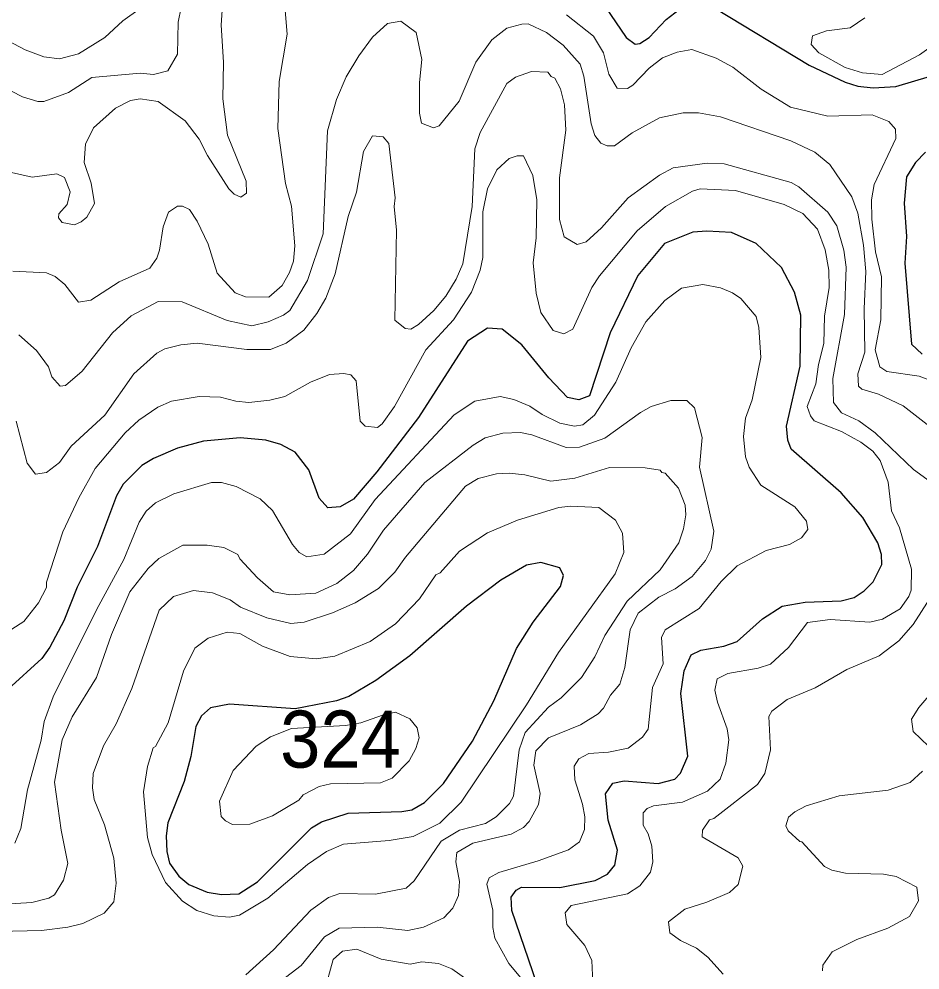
# Model space of a CAD drawing. Extents: x 673.3 to 698.5, y 6984.3 to 7012.3.
# Drawn here: x 694.629 to 695.893, y 6993.274 to 6994.608 of the extents above; entities that cross this region are included whole.
import ezdxf

# ---------------------------------------------------------------- set-up
doc = ezdxf.new("R2010")
doc.units = 0
doc.header["$LTSCALE"] = 0.032
doc.layers.add('1', color=7, linetype='Continuous', lineweight=25)
doc.layers.add('2', color=7, linetype='Continuous', lineweight=13)
doc.layers.add('21', color=7, linetype='Continuous')

msp = doc.modelspace()

# ---------------------------------------------------------------- linework, layer by layer
at = {"layer": '1'}
for points in [[(695.452, 6994.6247), (695.4809, 6994.5821), (695.4935, 6994.573), (695.5002, 6994.5741), (695.5133, 6994.5825), (695.537, 6994.6077), (695.5552, 6994.6217)], [(695.6062, 6994.6231), (695.7378, 6994.5434), (695.7884, 6994.5197), (695.8062, 6994.5142), (695.8275, 6994.5118), (695.8594, 6994.5134), (695.93, 6994.5347)], [(695.9012, 6994.4214), (695.8869, 6994.4069), (695.8743, 6994.3868), (695.8711, 6994.3501), (695.8743, 6994.3031), (695.8719, 6994.2658), (695.8817, 6994.1521), (695.8963, 6994.1378)], [(695.7323, 6993.7902), (695.7828, 6993.7919), (695.801, 6993.7968), (695.8151, 6993.8061), (695.8277, 6993.8185), (695.84, 6993.843), (695.8393, 6993.857), (695.8343, 6993.8735), (695.8134, 6993.9089), (695.7829, 6993.9435), (695.7127, 6994.0048), (695.7078, 6994.0172), (695.7062, 6994.0369), (695.7254, 6994.1212), (695.7261, 6994.1925), (695.7172, 6994.2248), (695.6992, 6994.2598), (695.6637, 6994.2933), (695.6287, 6994.3089), (695.594, 6994.3106), (695.5746, 6994.309), (695.5348, 6994.2935), (695.4972, 6994.2484), (695.4584, 6994.168), (695.4294, 6994.0797), (695.4145, 6994.0738), (695.3985, 6994.0772), (695.3723, 6994.1048), (695.3345, 6994.1509), (695.307, 6994.1731), (695.2866, 6994.1746), (695.2582, 6994.1561), (695.1894, 6994.0492), (695.1311, 6993.9729), (695.0983, 6993.9345), (695.0795, 6993.9239), (695.0624, 6993.9223), (695.0503, 6993.9361), (695.0355, 6993.9759), (695.0164, 6994.0005), (694.9965, 6994.0112), (694.9754, 6994.0175), (694.9391, 6994.0207), (694.8876, 6994.0159), (694.8515, 6994.0061), (694.8176, 6993.9916), (694.8013, 6993.9818), (694.775, 6993.9555), (694.7655, 6993.9392), (694.739, 6993.8681), (694.7105, 6993.8111), (694.6917, 6993.7639), (694.6723, 6993.7271), (694.6607, 6993.711), (694.6137, 6993.6681)], [(695.3562, 6993.2535), (695.3205, 6993.3573), (695.3196, 6993.3759), (695.3266, 6993.3858), (695.334, 6993.3903), (695.388, 6993.3898), (695.4375, 6993.3993), (695.4549, 6993.4084), (695.4653, 6993.4211), (695.4687, 6993.442), (695.4559, 6993.4842), (695.4519, 6993.521), (695.4621, 6993.5363), (695.4782, 6993.5394), (695.5261, 6993.5354), (695.5492, 6993.5419), (695.5575, 6993.5501), (695.5674, 6993.5741), (695.5577, 6993.6621), (695.5624, 6993.6938), (695.5724, 6993.7161), (695.586, 6993.7226), (695.6179, 6993.7282), (695.6368, 6993.735), (695.6724, 6993.7666), (695.7001, 6993.7845), (695.7323, 6993.7902)]]:
    msp.add_lwpolyline(points, dxfattribs=at)
msp.add_lwpolyline([(695.389, 6993.8118), (695.3929, 6993.8274), (695.3879, 6993.8383), (695.3613, 6993.8456), (695.3411, 6993.842), (695.3053, 6993.8208), (695.2568, 6993.7842), (695.1775, 6993.7147), (695.1297, 6993.6802), (695.0916, 6993.6579), (695.0743, 6993.6515), (695.0163, 6993.6405), (694.9245, 6993.6469), (694.8978, 6993.6418), (694.885, 6993.6307), (694.8769, 6993.6154), (694.8702, 6993.5736), (694.8608, 6993.5385), (694.8376, 6993.4805), (694.8353, 6993.462), (694.8363, 6993.4404), (694.8402, 6993.4239), (694.8533, 6993.4057), (694.8671, 6993.3941), (694.8931, 6993.3833), (694.9131, 6993.3799), (694.9373, 6993.3808), (694.9636, 6993.3976), (695.0394, 6993.4732), (695.0536, 6993.4816), (695.0907, 6993.494), (695.1661, 6993.4963), (695.18, 6993.4988), (695.1978, 6993.5089), (695.2246, 6993.5356), (695.2654, 6993.5951), (695.2952, 6993.6515), (695.3271, 6993.7251), (695.3503, 6993.762)], close=True, dxfattribs=at)
at = {"layer": '2'}
for points in [[(694.5733, 6994.5988), (694.6377, 6994.5649), (694.6636, 6994.5551), (694.6858, 6994.5526), (694.7124, 6994.5595), (694.7494, 6994.5822), (694.7744, 6994.6056), (694.7989, 6994.6229), (694.8287, 6994.6619), (694.8359, 6994.6838), (694.8384, 6994.7075), (694.8326, 6994.7417), (694.8211, 6994.7648), (694.8141, 6994.7867), (694.8141, 6994.7935), (694.8181, 6994.8024), (694.8276, 6994.8075), (694.8792, 6994.8123), (694.9025, 6994.8234), (694.9563, 6994.8829), (694.9745, 6994.8978), (694.9917, 6994.9077), (695.0099, 6994.9235)], [(694.9997, 6994.654), (695.0053, 6994.5872), (694.994, 6994.5205), (694.9923, 6994.4548), (695.0027, 6994.3776), (695.0111, 6994.3456), (695.0159, 6994.2901), (695.0142, 6994.2685), (695.0086, 6994.2527), (694.9981, 6994.2342), (694.9795, 6994.218), (694.9466, 6994.2184), (694.9323, 6994.2239), (694.907, 6994.2518), (694.8942, 6994.2925), (694.879, 6994.3248), (694.8681, 6994.3411), (694.8585, 6994.3456), (694.8515, 6994.3455), (694.8386, 6994.3371), (694.8312, 6994.3166), (694.8262, 6994.2838), (694.8221, 6994.2725), (694.8125, 6994.2588), (694.7694, 6994.2394), (694.7296, 6994.2139), (694.7125, 6994.211), (694.6932, 6994.2359), (694.6796, 6994.2471), (694.6676, 6994.252), (694.6202, 6994.2545)], [(694.735, 6994.3493), (694.7302, 6994.3779), (694.7204, 6994.4069), (694.722, 6994.4325), (694.7336, 6994.4558), (694.7641, 6994.483), (694.7855, 6994.4938), (694.7987, 6994.4964), (694.8241, 6994.4924), (694.862, 6994.4653), (694.8818, 6994.4399), (694.8934, 6994.4167), (694.9233, 6994.37), (694.9309, 6994.3624), (694.9402, 6994.3581), (694.9483, 6994.3637), (694.9476, 6994.3809), (694.9216, 6994.4451), (694.9151, 6994.4961), (694.9159, 6994.5477), (694.9126, 6994.5997), (694.9149, 6994.6345)], [(694.8565, 6994.6245), (694.8523, 6994.6036), (694.8513, 6994.5588), (694.8375, 6994.5355), (694.8176, 6994.5306), (694.7987, 6994.5322), (694.731, 6994.5264), (694.6981, 6994.5051), (694.6638, 6994.4923), (694.6553, 6994.4923), (694.6338, 6994.4993), (694.5871, 6994.5227)], [(695.8291, 6994.376), (695.8595, 6994.4408), (695.8588, 6994.4537), (695.8497, 6994.4646), (695.8265, 6994.4736), (695.7639, 6994.4718), (695.7118, 6994.4848), (695.6707, 6994.5099), (695.6305, 6994.5409), (695.6075, 6994.5532), (695.5731, 6994.5655), (695.5524, 6994.5616), (695.5321, 6994.554), (695.5132, 6994.5391), (695.4904, 6994.5153), (695.4831, 6994.5109), (695.4682, 6994.511), (695.4566, 6994.5307), (695.4492, 6994.5606), (695.4353, 6994.5842), (695.3974, 6994.6142)], [(694.6285, 6994.1649), (694.6535, 6994.1433), (694.6704, 6994.1201), (694.6748, 6994.1062), (694.6867, 6994.0933), (694.6942, 6994.0942), (694.7177, 6994.1141), (694.76, 6994.1679), (694.7863, 6994.1917), (694.8243, 6994.2117), (694.858, 6994.2112), (694.9209, 6994.1854), (694.9554, 6994.1779), (694.9784, 6994.1833), (695, 6994.1927), (695.0088, 6994.1993), (695.0338, 6994.2412), (695.0559, 6994.3069), (695.0616, 6994.4515), (695.0746, 6994.4953), (695.0879, 6994.5272), (695.1056, 6994.5568), (695.1251, 6994.5827), (695.146, 6994.6019), (695.1649, 6994.6053), (695.1864, 6994.5892), (695.1943, 6994.5515), (695.1911, 6994.5193), (695.191, 6994.4762), (695.1938, 6994.462), (695.2108, 6994.4557), (695.2187, 6994.4582), (695.2465, 6994.4928), (695.2702, 6994.5479), (695.2926, 6994.5791), (695.3135, 6994.5953)], [(695.3135, 6994.5953), (695.3346, 6994.6012), (695.3433, 6994.6013), (695.3692, 6994.5893), (695.3928, 6994.5714), (695.4165, 6994.5451), (695.4215, 6994.5281), (695.4321, 6994.4613), (695.4369, 6994.4447), (695.4453, 6994.434), (695.4542, 6994.4304), (695.4647, 6994.4305), (695.4892, 6994.4487), (695.528, 6994.4696), (695.561, 6994.4767), (695.5826, 6994.4768), (695.6135, 6994.4711), (695.7121, 6994.4374), (695.7457, 6994.4213), (695.7671, 6994.4039), (695.7977, 6994.3587), (695.806, 6994.3357), (695.814, 6994.2909), (695.8174, 6994.254), (695.8149, 6994.2018), (695.8158, 6994.1409), (695.8061, 6994.1106), (695.807, 6994.0931), (695.8119, 6994.089), (695.8353, 6994.0817), (695.8698, 6994.0654), (695.9121, 6994.0326)], [(695.8161, 6994.6101), (695.7952, 6994.5959), (695.762, 6994.5915), (695.7425, 6994.5847), (695.7408, 6994.5724), (695.7514, 6994.5608), (695.7886, 6994.5401), (695.8129, 6994.5326), (695.8401, 6994.5306), (695.8929, 6994.5581), (695.958, 6994.6048), (695.98, 6994.6095)], [(695.9082, 6993.959), (695.8843, 6993.976), (695.8307, 6994.0277), (695.8074, 6994.0445), (695.7831, 6994.0559), (695.7718, 6994.07), (695.7712, 6994.1039), (695.7873, 6994.1936), (695.7896, 6994.2599), (695.7863, 6994.2841), (695.7766, 6994.318), (695.7641, 6994.3371), (695.7235, 6994.3729), (695.7126, 6994.3789), (695.6186, 6994.4051), (695.5947, 6994.4059), (695.5468, 6994.3996), (695.528, 6994.3891), (695.4837, 6994.3572), (695.4465, 6994.3153), (695.4251, 6994.2954), (695.4123, 6994.2919), (695.3939, 6994.3026), (695.3874, 6994.3271), (695.3874, 6994.3853), (695.3963, 6994.4525), (695.3945, 6994.4879), (695.3889, 6994.5102), (695.3809, 6994.5254), (695.3758, 6994.5275), (695.3711, 6994.5336), (695.3483, 6994.5345), (695.3257, 6994.5265), (695.3135, 6994.5176), (695.276, 6994.4489), (695.2685, 6994.4261), (695.2651, 6994.345), (695.2518, 6994.2647), (695.2425, 6994.2433), (695.2278, 6994.2192), (695.2111, 6994.1995), (695.1896, 6994.1797), (695.1786, 6994.1731), (695.171, 6994.1738), (695.1562, 6994.1859), (695.1585, 6994.312), (695.1553, 6994.345), (695.1568, 6994.3573), (695.1479, 6994.4335), (695.1398, 6994.4431), (695.1249, 6994.4443), (695.1122, 6994.4225), (695.1024, 6994.3655), (695.0909, 6994.331), (695.0727, 6994.2506)], [(694.6069, 6993.7447), (694.6358, 6993.7627), (694.6562, 6993.7889), (694.6673, 6993.8105), (694.6676, 6993.8183), (694.6905, 6993.8886), (694.7129, 6993.9366), (694.7358, 6993.9775), (694.7778, 6994.0277), (694.7972, 6994.0455), (694.8238, 6994.0638), (694.8428, 6994.0721), (694.8818, 6994.0785), (694.9115, 6994.0778), (694.9332, 6994.072), (694.9515, 6994.0704), (694.9808, 6994.0734), (695.0019, 6994.0788), (695.0379, 6994.0988), (695.0648, 6994.1094), (695.0847, 6994.1111), (695.0944, 6994.1092), (695.1021, 6994.1007), (695.1075, 6994.0439), (695.1147, 6994.037), (695.1319, 6994.0352), (695.1387, 6994.0403), (695.1559, 6994.0645), (695.2, 6994.1443), (695.2386, 6994.186), (695.2638, 6994.2249), (695.2759, 6994.2559), (695.28, 6994.2736), (695.2799, 6994.3378), (695.2863, 6994.3701), (695.2997, 6994.3966), (695.3168, 6994.4125), (695.328, 6994.4165), (695.3367, 6994.4165), (695.3501, 6994.3888), (695.3555, 6994.3544), (695.3547, 6994.3011), (695.3507, 6994.2661), (695.3547, 6994.2238), (695.3611, 6994.1964), (695.3787, 6994.1713), (695.3937, 6994.1665), (695.4061, 6994.1732), (695.4328, 6994.2314), (695.4434, 6994.2477), (695.4964, 6994.311), (695.536, 6994.3452), (695.5741, 6994.3666), (695.5848, 6994.3701), (695.6343, 6994.3677), (695.703, 6994.3481), (695.7292, 6994.3352), (695.7496, 6994.3133), (695.7602, 6994.2844), (695.7653, 6994.2559), (695.766, 6994.2314), (695.7596, 6994.1915), (695.7586, 6994.153), (695.751, 6994.1237), (695.7473, 6994.0965), (695.7351, 6994.0645), (695.7397, 6994.0514), (695.7449, 6994.0444), (695.7834, 6994.0295), (695.8106, 6994.0144), (695.8273, 6994.0019), (695.8377, 6993.9888), (695.8489, 6993.9586), (695.8535, 6993.9181), (695.8646, 6993.8943), (695.8815, 6993.8364), (695.8809, 6993.8071), (695.8778, 6993.798), (695.8654, 6993.7808), (695.8407, 6993.7661), (695.8232, 6993.7618), (695.7673, 6993.7659), (695.7353, 6993.7617)], [(694.6039, 6994.3961), (694.6473, 6994.3865), (694.6819, 6994.3912), (694.6927, 6994.3861), (694.7008, 6994.3657), (694.6965, 6994.348), (694.6848, 6994.3349), (694.6844, 6994.3293), (694.6895, 6994.3229), (694.7065, 6994.3196), (694.716, 6994.3235), (694.7239, 6994.3302), (694.735, 6994.3493)], [(695.9354, 6994.0907), (695.8921, 6994.1071), (695.8471, 6994.1138), (695.837, 6994.12), (695.8304, 6994.1439), (695.8386, 6994.1863), (695.8393, 6994.2463), (695.831, 6994.2815), (695.8256, 6994.3273), (695.8255, 6994.3544), (695.8291, 6994.376)], [(695.0727, 6994.2506), (695.0596, 6994.2164), (695.0468, 6994.1952), (695.0284, 6994.1716), (695.0036, 6994.1536), (694.9816, 6994.1445), (694.9487, 6994.1444), (694.879, 6994.1534), (694.8558, 6994.1509), (694.8336, 6994.1453), (694.8222, 6994.1396), (694.79, 6994.1106), (694.7494, 6994.0523), (694.7021, 6994.009), (694.6855, 6993.986), (694.6674, 6993.9719), (694.6522, 6993.9695), (694.6401, 6993.9852), (694.6247, 6994.0438)], [(695.34, 6993.2544), (695.3165, 6993.283), (695.2968, 6993.3185), (695.2937, 6993.3336), (695.2937, 6993.358), (695.2856, 6993.3942), (695.2887, 6993.4032), (695.3021, 6993.4107), (695.3574, 6993.4269), (695.4002, 6993.4425), (695.4156, 6993.4539), (695.4223, 6993.4711), (695.4231, 6993.4889), (695.4199, 6993.5068), (695.409, 6993.5408), (695.4079, 6993.5599), (695.4144, 6993.5703), (695.4285, 6993.5776), (695.4563, 6993.5794), (695.4837, 6993.5852), (695.5039, 6993.6007), (695.5117, 6993.6119), (695.5182, 6993.6704), (695.533, 6993.7034), (695.5306, 6993.7406), (695.5356, 6993.751), (695.5836, 6993.781), (695.6145, 6993.819), (695.6368, 6993.8411), (695.6773, 6993.8627), (695.7102, 6993.8711), (695.7269, 6993.8804), (695.7358, 6993.8918), (695.7341, 6993.9036), (695.7179, 6993.9237), (695.6698, 6993.9542), (695.6535, 6993.9795), (695.6483, 6993.9941), (695.6456, 6994.0225), (695.6486, 6994.0483), (695.6577, 6994.0737), (695.6699, 6994.1333), (695.6673, 6994.1752), (695.6633, 6994.1909), (695.642, 6994.2163), (695.6303, 6994.2242), (695.6132, 6994.231), (695.5887, 6994.2357), (695.5585, 6994.2308), (695.5354, 6994.2135), (695.5084, 6994.1836), (695.4882, 6994.1467), (695.4667, 6994.0986), (695.4367, 6994.0522), (695.4203, 6994.0388), (695.4086, 6994.0371), (695.3881, 6994.0414), (695.3629, 6994.0533), (695.346, 6994.065), (695.3235, 6994.0745), (695.3041, 6994.0785), (695.2684, 6994.072), (695.2396, 6994.0528), (695.1289, 6993.9343), (695.0943, 6993.8858), (695.057, 6993.8573), (695.0326, 6993.8538), (695.0222, 6993.8599), (695.0126, 6993.8711), (694.9847, 6993.9185), (694.9671, 6993.935), (694.9337, 6993.9523), (694.9131, 6993.958), (694.899, 6993.958), (694.846, 6993.9421), (694.8203, 6993.9293), (694.8072, 6993.9177), (694.7974, 6993.9021), (694.7762, 6993.85), (694.7381, 6993.7803), (694.6768, 6993.6574), (694.6641, 6993.6225), (694.6601, 6993.5965), (694.6406, 6993.5267)], [(694.6006, 6993.3659), (694.6469, 6993.3684), (694.6705, 6993.3749), (694.6785, 6993.3796), (694.6913, 6993.3999), (694.6975, 6993.4232), (694.6879, 6993.4701), (694.6788, 6993.5375), (694.6895, 6993.5967), (694.7034, 6993.6293), (694.7377, 6993.6841), (694.7586, 6993.7446), (694.7846, 6993.8047), (694.81, 6993.8375), (694.8253, 6993.8512), (694.8586, 6993.8701), (694.8928, 6993.87), (694.9163, 6993.8668), (694.936, 6993.8571), (694.9387, 6993.8506), (694.9634, 6993.824), (694.9858, 6993.8046), (695.0089, 6993.8001), (695.0456, 6993.8025), (695.0749, 6993.816), (695.0984, 6993.8344), (695.1179, 6993.8573), (695.1406, 6993.8912), (695.1983, 6993.9578), (695.2665, 6994.0105), (695.2831, 6994.0207), (695.3078, 6994.0273), (695.3326, 6994.028), (695.3484, 6994.0248), (695.3969, 6994.0069), (695.4156, 6994.0077), (695.4513, 6994.0201), (695.5011, 6994.0563), (695.5161, 6994.0646), (695.5435, 6994.0729), (695.566, 6994.0729), (695.5771, 6994.0627), (695.5876, 6994.0213), (695.584, 6993.9796), (695.6039, 6993.8896), (695.6003, 6993.8643), (695.5922, 6993.8484), (695.5738, 6993.826), (695.55, 6993.8088), (695.527, 6993.7972), (695.498, 6993.7745), (695.4867, 6993.7511), (695.4792, 6993.6985), (695.4721, 6993.6749), (695.4589, 6993.6597), (695.4493, 6993.6412), (695.4418, 6993.6332), (695.417, 6993.6177), (695.3719, 6993.5999), (695.354, 6993.5816), (695.3516, 6993.5615), (695.3603, 6993.5217), (695.3578, 6993.5063), (695.3448, 6993.4822), (695.3369, 6993.4737), (695.3195, 6993.4647), (695.2659, 6993.4519), (695.2432, 6993.439), (695.2419, 6993.4258), (695.2472, 6993.3983), (695.2457, 6993.3785), (695.2376, 6993.3605), (695.2252, 6993.3471), (695.1966, 6993.334), (695.1746, 6993.3294), (695.1313, 6993.3342), (695.0781, 6993.3325), (695.0577, 6993.3204), (695.0249, 6993.2804), (694.975, 6993.2421)], [(694.9474, 6993.2673), (694.9861, 6993.302), (695.0382, 6993.358), (695.063, 6993.3756), (695.0793, 6993.3814), (695.129, 6993.3802), (695.1722, 6993.3889), (695.1833, 6993.399), (695.2212, 6993.4547), (695.2473, 6993.4701), (695.2834, 6993.4793), (695.2986, 6993.4888), (695.3171, 6993.5074), (695.3231, 6993.518), (695.3308, 6993.5829), (695.3393, 6993.607), (695.3718, 6993.6428), (695.3899, 6993.656), (695.4181, 6993.6841), (695.4372, 6993.7132), (695.451, 6993.7433), (695.4825, 6993.7916), (695.5286, 6993.8354), (695.555, 6993.8731), (695.5616, 6993.8929), (695.5648, 6993.9124), (695.564, 6993.926), (695.5543, 6993.9499), (695.5357, 6993.9709), (695.5309, 6993.9719), (695.5288, 6993.9751), (695.5077, 6993.9784), (695.4578, 6993.9791), (695.4088, 6993.9638), (695.3754, 6993.9597), (695.3388, 6993.9685), (695.3166, 6993.9711), (695.2988, 6993.9701), (695.2731, 6993.9636), (695.2556, 6993.953), (695.1711, 6993.8532), (695.1564, 6993.8321), (695.1335, 6993.8091), (695.1005, 6993.7893), (695.0687, 6993.775), (695.0293, 6993.7618), (695.0105, 6993.7602), (694.9769, 6993.7679), (694.9397, 6993.7828), (694.9251, 6993.7934), (694.9003, 6993.8032), (694.8737, 6993.8064), (694.8456, 6993.7978), (694.8256, 6993.7789), (694.7874, 6993.6687), (694.7653, 6993.6195), (694.7473, 6993.5886), (694.7327, 6993.5498), (694.7318, 6993.5294), (694.7343, 6993.5132), (694.7488, 6993.4775), (694.7618, 6993.4309), (694.7651, 6993.3959), (694.7619, 6993.3695), (694.7482, 6993.3539), (694.7183, 6993.339), (694.6974, 6993.3339), (694.6603, 6993.3294), (694.599, 6993.3278)], [(695.6173, 6993.2679), (695.5956, 6993.292), (695.5798, 6993.3046), (695.5573, 6993.3151), (695.5425, 6993.3261), (695.5405, 6993.3413), (695.5635, 6993.3594), (695.5943, 6993.369), (695.6262, 6993.3828), (695.6382, 6993.3939), (695.6446, 6993.4194), (695.6381, 6993.4311), (695.5877, 6993.4608), (695.588, 6993.4699), (695.5981, 6993.4846), (695.6039, 6993.4865), (695.6652, 6993.534), (695.6756, 6993.5494), (695.6837, 6993.5828), (695.6814, 6993.6295), (695.6855, 6993.6372), (695.7068, 6993.6535), (695.7463, 6993.6696), (695.7907, 6993.6954), (695.8359, 6993.7147), (695.8638, 6993.7358), (695.8837, 6993.7588), (695.907, 6993.7954)], [(695.7353, 6993.7617), (695.7087, 6993.7262), (695.6835, 6993.703), (695.6665, 6993.6972), (695.6238, 6993.6901), (695.6086, 6993.6823), (695.6056, 6993.6666), (695.6092, 6993.6496), (695.6227, 6993.6124), (695.6251, 6993.597), (695.6211, 6993.5641), (695.6128, 6993.5419), (695.5954, 6993.525), (695.5603, 6993.5093), (695.5196, 6993.5045), (695.5104, 6993.5007), (695.5047, 6993.4946), (695.5047, 6993.4771), (695.5119, 6993.465), (695.5169, 6993.4476), (695.5185, 6993.4258), (695.515, 6993.4111), (695.5003, 6993.3919), (695.4827, 6993.3808), (695.4039, 6993.3643), (695.3955, 6993.3541), (695.3979, 6993.3377), (695.423, 6993.3084), (695.4328, 6993.2873), (695.4352, 6993.2358)], [(695.9384, 6993.6969), (695.8916, 6993.6423), (695.8817, 6993.6261), (695.8837, 6993.6085), (695.9052, 6993.5882)], [(695.8968, 6993.5529), (695.8798, 6993.5368), (695.8489, 6993.5264), (695.7802, 6993.5183), (695.7338, 6993.5041), (695.7176, 6993.4959), (695.7089, 6993.4885), (695.7051, 6993.4763), (695.7084, 6993.4692), (695.7246, 6993.4541), (695.7275, 6993.4539), (695.7593, 6993.419), (695.7699, 6993.4141), (695.789, 6993.41), (695.8424, 6993.4083), (695.86, 6993.4051), (695.8889, 6993.3903), (695.8915, 6993.3708), (695.8789, 6993.3489), (695.8481, 6993.3324), (695.8049, 6993.3165), (695.77, 6993.2994), (695.7572, 6993.2807), (695.7566, 6993.2728)], [(694.6406, 6993.5267), (694.6315, 6993.4724), (694.6229, 6993.4521)], [(695.0445, 6993.1969), (695.0698, 6993.2885), (695.0828, 6993.3004), (695.1028, 6993.3031), (695.1371, 6993.2893), (695.1778, 6993.2821), (695.1942, 6993.2854), (695.2176, 6993.2829), (695.2362, 6993.2754), (695.2731, 6993.2496)]]:
    msp.add_lwpolyline(points, dxfattribs=at)
for points in [[(695.2139, 6993.8284), (695.2198, 6993.8313), (695.247, 6993.8617), (695.2863, 6993.8871), (695.3284, 6993.9053), (695.3867, 6993.9228), (695.4033, 6993.9247), (695.4427, 6993.9228), (695.4662, 6993.9051), (695.4761, 6993.8868), (695.4777, 6993.8595), (695.4657, 6993.8296), (695.3861, 6993.7192), (695.3413, 6993.6459), (695.2493, 6993.5096), (695.2194, 6993.4798), (695.1819, 6993.4612), (695.1482, 6993.4557), (695.0844, 6993.4506), (695.0603, 6993.4402), (695.0339, 6993.4221), (694.9783, 6993.3748), (694.9383, 6993.3509), (694.9242, 6993.348), (694.9025, 6993.3499), (694.8782, 6993.3574), (694.8582, 6993.3703), (694.8345, 6993.3967), (694.8159, 6993.4362), (694.8091, 6993.4599), (694.8035, 6993.5237), (694.8092, 6993.5593), (694.8173, 6993.5855), (694.8204, 6993.5875), (694.8383, 6993.6206), (694.8599, 6993.6931), (694.8758, 6993.7257), (694.8944, 6993.7396), (694.9211, 6993.7478), (694.9386, 6993.7462), (694.9707, 6993.7282), (695.0092, 6993.7137), (695.046, 6993.7105), (695.0723, 6993.7143), (695.1216, 6993.7347), (695.1572, 6993.7597), (695.1908, 6993.7949)], [(694.9295, 6993.5539), (694.9617, 6993.5878), (694.9816, 6993.6012), (695.0114, 6993.6128), (695.087, 6993.6169), (695.1086, 6993.6206), (695.139, 6993.6317), (695.1574, 6993.6356), (695.1772, 6993.6264), (695.1876, 6993.6139), (695.1905, 6993.5999), (695.1858, 6993.5846), (695.1765, 6993.5675), (695.1526, 6993.5429), (695.1363, 6993.5367), (695.0661, 6993.5351), (695.0503, 6993.5316), (695.0278, 6993.5196), (695.0215, 6993.5122), (694.9845, 6993.4902), (694.9528, 6993.4784), (694.9284, 6993.4783), (694.9187, 6993.483), (694.9127, 6993.4895), (694.9102, 6993.5109)]]:
    msp.add_lwpolyline(points, close=True, dxfattribs=at)

# ---------------------------------------------------------------- texts
at = {"layer": '21', "width": 0.95}
msp.add_text('324', height=0.08, dxfattribs=at).set_placement((694.9953, 6993.5579))

doc.saveas('drawing.dxf')
